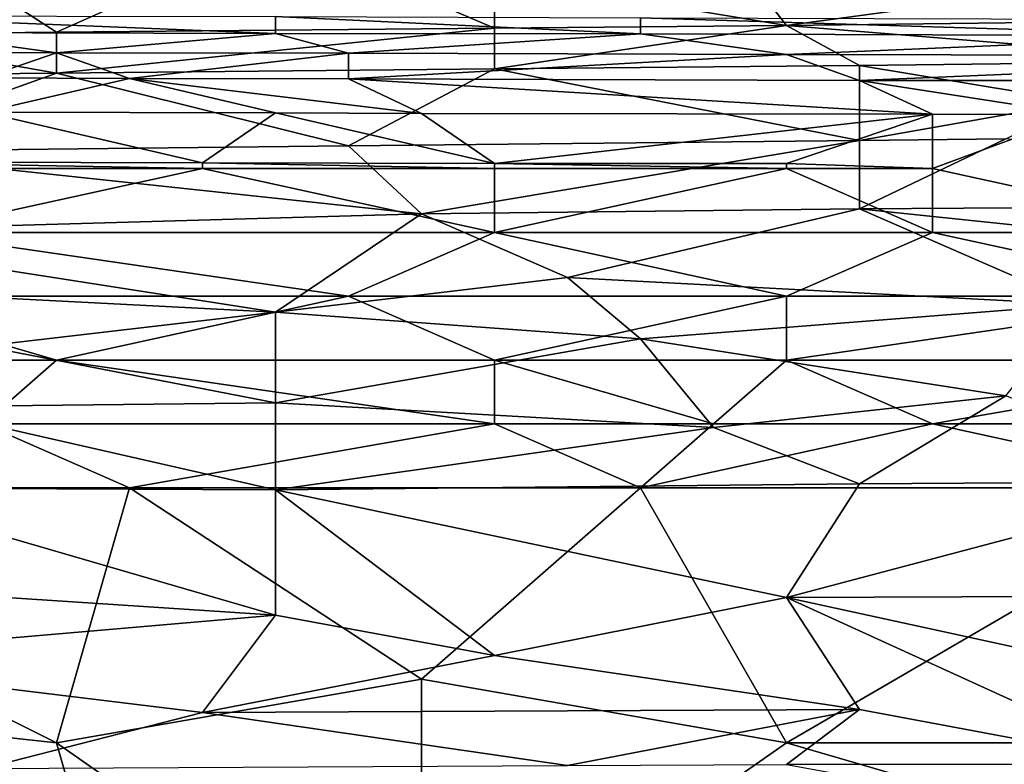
# Model space of a CAD drawing. Extents: x -161 to 11, y -10 to 160.
# Tile 284 of 499: x 0.1906 to 0.2509, y 0.2337 to 0.2792. Entities that reach past the tile are written whole.
import ezdxf

# ---------------------------------------------------------------- set-up
doc = ezdxf.new("R2010")
doc.units = 0
doc.header["$MEASUREMENT"] = 0
doc.layers.get('0').update_dxf_attribs({"linetype": 'CONTINUOUS'})

msp = doc.modelspace()

# ---------------------------------------------------------------- linework, layer by layer
for points in [[(0.219647, 0.281849, 0.721837), (0.237531, 0.278898, 0.717581), (0.23306, 0.284677, 0.725394)], [(0.23306, 0.284677, 0.725394), (0.237531, 0.278898, 0.717581), (0.259886, 0.281932, 0.721487)], [(0.192821, 0.278478, 0.717581), (0.183879, 0.284263, 0.725394), (0.179408, 0.278347, 0.717581)], [(0.206234, 0.284474, 0.725394), (0.183879, 0.284263, 0.725394), (0.192821, 0.278478, 0.717581)], [(0.206234, 0.284474, 0.725394), (0.192821, 0.278478, 0.717581), (0.219647, 0.278726, 0.717581)], [(0.206234, 0.284474, 0.725394), (0.219647, 0.278726, 0.717581), (0.219647, 0.281849, 0.721837)], [(0.237531, 0.278898, 0.717581), (0.219647, 0.281849, 0.721837), (0.219647, 0.278726, 0.717581)], [(0.237531, 0.278898, 0.717581), (0.264357, 0.279229, 0.717581), (0.259886, 0.281932, 0.721487)], [(0.206234, 0.279448, 0.295706), (0.206234, 0.278409, 0.2918), (0.179408, 0.279491, 0.295706)], [(0.183879, 0.27847, 0.2918), (0.179408, 0.279491, 0.295706), (0.206234, 0.278409, 0.2918)], [(0.228589, 0.27937, 0.295706), (0.228589, 0.278377, 0.2918), (0.206234, 0.279448, 0.295706)], [(0.206234, 0.278409, 0.2918), (0.206234, 0.279448, 0.295706), (0.228589, 0.278377, 0.2918)], [(0.264357, 0.279268, 0.295706), (0.264357, 0.278268, 0.2918), (0.228589, 0.27937, 0.295706)], [(0.228589, 0.278377, 0.2918), (0.228589, 0.27937, 0.295706), (0.264357, 0.278268, 0.2918)], [(0.237531, 0.278898, 0.717581), (0.264357, 0.276706, 0.713675), (0.264357, 0.279229, 0.717581)], [(0.219647, 0.276245, 0.713675), (0.219647, 0.278726, 0.717581), (0.192821, 0.275972, 0.713675)], [(0.192821, 0.278478, 0.717581), (0.192821, 0.275972, 0.713675), (0.219647, 0.278726, 0.717581)], [(0.242002, 0.276445, 0.713675), (0.237531, 0.278898, 0.717581), (0.219647, 0.276245, 0.713675)], [(0.219647, 0.278726, 0.717581), (0.219647, 0.276245, 0.713675), (0.237531, 0.278898, 0.717581)], [(0.264357, 0.276706, 0.713675), (0.237531, 0.278898, 0.717581), (0.242002, 0.276445, 0.713675)], [(0.179408, 0.278347, 0.717581), (0.174937, 0.275804, 0.713675), (0.192821, 0.275972, 0.713675)], [(0.179408, 0.278347, 0.717581), (0.192821, 0.275972, 0.713675), (0.192821, 0.278478, 0.717581)], [(0.179408, 0.277273, 0.287894), (0.183879, 0.27847, 0.2918), (0.192821, 0.277223, 0.287894)], [(0.192821, 0.277223, 0.287894), (0.183879, 0.27847, 0.2918), (0.206234, 0.278409, 0.2918)], [(0.210705, 0.277191, 0.287894), (0.192821, 0.277223, 0.287894), (0.206234, 0.278409, 0.2918)], [(0.228589, 0.278377, 0.2918), (0.210705, 0.277191, 0.287894), (0.206234, 0.278409, 0.2918)], [(0.210705, 0.277191, 0.287894), (0.228589, 0.278377, 0.2918), (0.237531, 0.277116, 0.287894)], [(0.228589, 0.278377, 0.2918), (0.264357, 0.278268, 0.2918), (0.237531, 0.277116, 0.287894)], [(0.264357, 0.278268, 0.2918), (0.27777, 0.277032, 0.287894), (0.237531, 0.277116, 0.287894)], [(0.18835, 0.275685, 0.283987), (0.179408, 0.277273, 0.287894), (0.192821, 0.277223, 0.287894)], [(0.18835, 0.275685, 0.283987), (0.192821, 0.277223, 0.287894), (0.197292, 0.275651, 0.283987)], [(0.197292, 0.275651, 0.283987), (0.192821, 0.277223, 0.287894), (0.210705, 0.277191, 0.287894)], [(0.197292, 0.275651, 0.283987), (0.210705, 0.277191, 0.287894), (0.210705, 0.275635, 0.283987)], [(0.237531, 0.277116, 0.287894), (0.210705, 0.275635, 0.283987), (0.210705, 0.277191, 0.287894)], [(0.210705, 0.275635, 0.283987), (0.237531, 0.277116, 0.287894), (0.242002, 0.275532, 0.283987)], [(0.242002, 0.275532, 0.283987), (0.237531, 0.277116, 0.287894), (0.27777, 0.277032, 0.287894)], [(0.27777, 0.277032, 0.287894), (0.273299, 0.275517, 0.283987), (0.242002, 0.275532, 0.283987)], [(0.192821, 0.275972, 0.713675), (0.210705, 0.271535, 0.705862), (0.219647, 0.276245, 0.713675)], [(0.219647, 0.276245, 0.713675), (0.210705, 0.271535, 0.705862), (0.242002, 0.27185, 0.705862)], [(0.219647, 0.276245, 0.713675), (0.242002, 0.27185, 0.705862), (0.242002, 0.276445, 0.713675)], [(0.242002, 0.276445, 0.713675), (0.255415, 0.274224, 0.709769), (0.264357, 0.276706, 0.713675)], [(0.255415, 0.274224, 0.709769), (0.242002, 0.276445, 0.713675), (0.242002, 0.27185, 0.705862)], [(0.192821, 0.275972, 0.713675), (0.174937, 0.275804, 0.713675), (0.179408, 0.271179, 0.705862)], [(0.192821, 0.275972, 0.713675), (0.179408, 0.271179, 0.705862), (0.210705, 0.271535, 0.705862)], [(0.18835, 0.273595, 0.280081), (0.18835, 0.275685, 0.283987), (0.197292, 0.275651, 0.283987)], [(0.18835, 0.273595, 0.280081), (0.197292, 0.275651, 0.283987), (0.206234, 0.273556, 0.280081)], [(0.197292, 0.275651, 0.283987), (0.210705, 0.275635, 0.283987), (0.215176, 0.273503, 0.280081)], [(0.197292, 0.275651, 0.283987), (0.215176, 0.273503, 0.280081), (0.206234, 0.273556, 0.280081)], [(0.210705, 0.275635, 0.283987), (0.242002, 0.275532, 0.283987), (0.246473, 0.273468, 0.280081)], [(0.215176, 0.273503, 0.280081), (0.210705, 0.275635, 0.283987), (0.246473, 0.273468, 0.280081)], [(0.255415, 0.273453, 0.280081), (0.242002, 0.275532, 0.283987), (0.273299, 0.275517, 0.283987)], [(0.255415, 0.273453, 0.280081), (0.246473, 0.273468, 0.280081), (0.242002, 0.275532, 0.283987)], [(0.242002, 0.27185, 0.705862), (0.250944, 0.271946, 0.705862), (0.255415, 0.274224, 0.709769)], [(0.179408, 0.270548, 0.276175), (0.18835, 0.273595, 0.280081), (0.201763, 0.270496, 0.276175)], [(0.206234, 0.273556, 0.280081), (0.201763, 0.270496, 0.276175), (0.18835, 0.273595, 0.280081)], [(0.201763, 0.270496, 0.276175), (0.206234, 0.273556, 0.280081), (0.219647, 0.270439, 0.276175)], [(0.206234, 0.273556, 0.280081), (0.215176, 0.273503, 0.280081), (0.219647, 0.270439, 0.276175)], [(0.219647, 0.270439, 0.276175), (0.215176, 0.273503, 0.280081), (0.246473, 0.273468, 0.280081)], [(0.237531, 0.270441, 0.276175), (0.219647, 0.270439, 0.276175), (0.246473, 0.273468, 0.280081)], [(0.237531, 0.270441, 0.276175), (0.246473, 0.273468, 0.280081), (0.246473, 0.27013, 0.275837)], [(0.246473, 0.27013, 0.275837), (0.246473, 0.273468, 0.280081), (0.255415, 0.273453, 0.280081)], [(0.246473, 0.27013, 0.275837), (0.255415, 0.273453, 0.280081), (0.264357, 0.266224, 0.272556)], [(0.242002, 0.27185, 0.705862), (0.242002, 0.26766, 0.69805), (0.250944, 0.271946, 0.705862)], [(0.250944, 0.271946, 0.705862), (0.242002, 0.26766, 0.69805), (0.286712, 0.267955, 0.69805)], [(0.179408, 0.271179, 0.705862), (0.215176, 0.267361, 0.69805), (0.210705, 0.271535, 0.705862)], [(0.210705, 0.271535, 0.705862), (0.215176, 0.267361, 0.69805), (0.242002, 0.27185, 0.705862)], [(0.242002, 0.26766, 0.69805), (0.242002, 0.27185, 0.705862), (0.215176, 0.267361, 0.69805)], [(0.215176, 0.267361, 0.69805), (0.179408, 0.271179, 0.705862), (0.174937, 0.266224, 0.696709)], [(0.179408, 0.270548, 0.276175), (0.201763, 0.27013, 0.275802), (0.165995, 0.27013, 0.275729)], [(0.179408, 0.270548, 0.276175), (0.201763, 0.270496, 0.276175), (0.201763, 0.27013, 0.275802)], [(0.201763, 0.270496, 0.276175), (0.219647, 0.270439, 0.276175), (0.219647, 0.27013, 0.27586)], [(0.219647, 0.27013, 0.27586), (0.201763, 0.27013, 0.275802), (0.201763, 0.270496, 0.276175)], [(0.237531, 0.270441, 0.276175), (0.237531, 0.27013, 0.275851), (0.219647, 0.270439, 0.276175)], [(0.219647, 0.27013, 0.27586), (0.219647, 0.270439, 0.276175), (0.237531, 0.27013, 0.275851)], [(0.237531, 0.27013, 0.275851), (0.237531, 0.270441, 0.276175), (0.246473, 0.27013, 0.275837)], [(0.165995, 0.27013, 0.275729), (0.201763, 0.27013, 0.275802), (0.183879, 0.266224, 0.2726)], [(0.201763, 0.27013, 0.275802), (0.219647, 0.266224, 0.272636), (0.183879, 0.266224, 0.2726)], [(0.219647, 0.27013, 0.27586), (0.219647, 0.266224, 0.272636), (0.201763, 0.27013, 0.275802)], [(0.237531, 0.27013, 0.275851), (0.246473, 0.266224, 0.272574), (0.219647, 0.266224, 0.272636)], [(0.219647, 0.266224, 0.272636), (0.219647, 0.27013, 0.27586), (0.237531, 0.27013, 0.275851)], [(0.237531, 0.27013, 0.275851), (0.246473, 0.27013, 0.275837), (0.246473, 0.266224, 0.272574)], [(0.264357, 0.266224, 0.272556), (0.246473, 0.266224, 0.272574), (0.246473, 0.27013, 0.275837)], [(0.286712, 0.267955, 0.69805), (0.242002, 0.26766, 0.69805), (0.27777, 0.263931, 0.690237)], [(0.174937, 0.266224, 0.696709), (0.206234, 0.261337, 0.686331), (0.215176, 0.267361, 0.69805)], [(0.224118, 0.263465, 0.690237), (0.215176, 0.267361, 0.69805), (0.206234, 0.261337, 0.686331)], [(0.215176, 0.267361, 0.69805), (0.224118, 0.263465, 0.690237), (0.242002, 0.26766, 0.69805)], [(0.255415, 0.261812, 0.686331), (0.242002, 0.26766, 0.69805), (0.224118, 0.263465, 0.690237)], [(0.27777, 0.263931, 0.690237), (0.242002, 0.26766, 0.69805), (0.255415, 0.261812, 0.686331)], [(0.174937, 0.266224, 0.696709), (0.174937, 0.262946, 0.690237), (0.206234, 0.261337, 0.686331)], [(0.183879, 0.266224, 0.2726), (0.210705, 0.262318, 0.270584), (0.179408, 0.262318, 0.270593)], [(0.210705, 0.262318, 0.270584), (0.183879, 0.266224, 0.2726), (0.219647, 0.266224, 0.272636)], [(0.219647, 0.266224, 0.272636), (0.237531, 0.262318, 0.270555), (0.210705, 0.262318, 0.270584)], [(0.246473, 0.266224, 0.272574), (0.237531, 0.262318, 0.270555), (0.219647, 0.266224, 0.272636)], [(0.246473, 0.266224, 0.272574), (0.264357, 0.262318, 0.270485), (0.237531, 0.262318, 0.270555)], [(0.264357, 0.266224, 0.272556), (0.264357, 0.262318, 0.270485), (0.246473, 0.266224, 0.272574)], [(0.174937, 0.262946, 0.690237), (0.18835, 0.25927, 0.682425), (0.206234, 0.261337, 0.686331)], [(0.206234, 0.261337, 0.686331), (0.228589, 0.25971, 0.682425), (0.224118, 0.263465, 0.690237)], [(0.224118, 0.263465, 0.690237), (0.228589, 0.25971, 0.682425), (0.255415, 0.261812, 0.686331)], [(0.179408, 0.262318, 0.270593), (0.192821, 0.258412, 0.2694), (0.165995, 0.258412, 0.269446)], [(0.192821, 0.258412, 0.2694), (0.179408, 0.262318, 0.270593), (0.210705, 0.262318, 0.270584)], [(0.210705, 0.262318, 0.270584), (0.219647, 0.258412, 0.269371), (0.192821, 0.258412, 0.2694)], [(0.219647, 0.258412, 0.269371), (0.210705, 0.262318, 0.270584), (0.237531, 0.262318, 0.270555)], [(0.237531, 0.262318, 0.270555), (0.237531, 0.258412, 0.269358), (0.219647, 0.258412, 0.269371)], [(0.264357, 0.262318, 0.270485), (0.268828, 0.258412, 0.269285), (0.237531, 0.258412, 0.269358)], [(0.237531, 0.258412, 0.269358), (0.237531, 0.262318, 0.270555), (0.264357, 0.262318, 0.270485)], [(0.228589, 0.25971, 0.682425), (0.250944, 0.256231, 0.674612), (0.255415, 0.261812, 0.686331)], [(0.18835, 0.25927, 0.682425), (0.206234, 0.255797, 0.674612), (0.206234, 0.261337, 0.686331)], [(0.228589, 0.25971, 0.682425), (0.206234, 0.261337, 0.686331), (0.206234, 0.255797, 0.674612)], [(0.206234, 0.255797, 0.674612), (0.23306, 0.254292, 0.670706), (0.228589, 0.25971, 0.682425)], [(0.250944, 0.256231, 0.674612), (0.228589, 0.25971, 0.682425), (0.23306, 0.254292, 0.670706)], [(0.206234, 0.255797, 0.674612), (0.18835, 0.25927, 0.682425), (0.183879, 0.255555, 0.674612)], [(0.165995, 0.258412, 0.269446), (0.192821, 0.258412, 0.2694), (0.18835, 0.254505, 0.268967)], [(0.192821, 0.258412, 0.2694), (0.219647, 0.254505, 0.268949), (0.18835, 0.254505, 0.268967)], [(0.219647, 0.258412, 0.269371), (0.219647, 0.254505, 0.268949), (0.192821, 0.258412, 0.2694)], [(0.237531, 0.258412, 0.269358), (0.23306, 0.254505, 0.268906), (0.219647, 0.258412, 0.269371)], [(0.23306, 0.254505, 0.268906), (0.219647, 0.254505, 0.268949), (0.219647, 0.258412, 0.269371)], [(0.237531, 0.258412, 0.269358), (0.246473, 0.254505, 0.268914), (0.23306, 0.254505, 0.268906)], [(0.237531, 0.258412, 0.269358), (0.268828, 0.258412, 0.269285), (0.246473, 0.254505, 0.268914)], [(0.268828, 0.258412, 0.269285), (0.268828, 0.254505, 0.268871), (0.246473, 0.254505, 0.268914)], [(0.183879, 0.255555, 0.674612), (0.206234, 0.250466, 0.662894), (0.206234, 0.255797, 0.674612)], [(0.206234, 0.255797, 0.674612), (0.206234, 0.250466, 0.662894), (0.23306, 0.254292, 0.670706)], [(0.23306, 0.254292, 0.670706), (0.242002, 0.25084, 0.662894), (0.250944, 0.256231, 0.674612)], [(0.250944, 0.256231, 0.674612), (0.242002, 0.25084, 0.662894), (0.264357, 0.250985, 0.662894)], [(0.206234, 0.250466, 0.662894), (0.183879, 0.255555, 0.674612), (0.179408, 0.250599, 0.663668)], [(0.18835, 0.254505, 0.268967), (0.197292, 0.250599, 0.268873), (0.161523, 0.250599, 0.268908)], [(0.197292, 0.250599, 0.268873), (0.18835, 0.254505, 0.268967), (0.219647, 0.254505, 0.268949)], [(0.219647, 0.254505, 0.268949), (0.228589, 0.250599, 0.268846), (0.197292, 0.250599, 0.268873)], [(0.219647, 0.254505, 0.268949), (0.23306, 0.254505, 0.268906), (0.228589, 0.250599, 0.268846)], [(0.246473, 0.254505, 0.268914), (0.264357, 0.250599, 0.26879), (0.228589, 0.250599, 0.268846)], [(0.228589, 0.250599, 0.268846), (0.23306, 0.254505, 0.268906), (0.246473, 0.254505, 0.268914)], [(0.246473, 0.254505, 0.268914), (0.268828, 0.254505, 0.268871), (0.264357, 0.250599, 0.26879)], [(0.23306, 0.254292, 0.670706), (0.206234, 0.250466, 0.662894), (0.242002, 0.25084, 0.662894)], [(0.264357, 0.250985, 0.662894), (0.242002, 0.25084, 0.662894), (0.237531, 0.243881, 0.647269)], [(0.237531, 0.243881, 0.647269), (0.264357, 0.243985, 0.647269), (0.264357, 0.250985, 0.662894)], [(0.192821, 0.234974, 0.269101), (0.157052, 0.23888, 0.269081), (0.161523, 0.250599, 0.268908)], [(0.161523, 0.250599, 0.268908), (0.197292, 0.250599, 0.268873), (0.192821, 0.234974, 0.269101)], [(0.179408, 0.250599, 0.663668), (0.170466, 0.245147, 0.651175), (0.206234, 0.242787, 0.645266)], [(0.179408, 0.250599, 0.663668), (0.206234, 0.242787, 0.645266), (0.206234, 0.250466, 0.662894)], [(0.215176, 0.23888, 0.269054), (0.192821, 0.234974, 0.269101), (0.197292, 0.250599, 0.268873)], [(0.197292, 0.250599, 0.268873), (0.228589, 0.250599, 0.268846), (0.215176, 0.23888, 0.269054)], [(0.206234, 0.250466, 0.662894), (0.237531, 0.243881, 0.647269), (0.242002, 0.25084, 0.662894)], [(0.206234, 0.250466, 0.662894), (0.219647, 0.240326, 0.639456), (0.237531, 0.243881, 0.647269)], [(0.206234, 0.242787, 0.645266), (0.219647, 0.240326, 0.639456), (0.206234, 0.250466, 0.662894)], [(0.228589, 0.250599, 0.268846), (0.237531, 0.234974, 0.269097), (0.215176, 0.23888, 0.269054)], [(0.237531, 0.234974, 0.269097), (0.228589, 0.250599, 0.268846), (0.264357, 0.250599, 0.26879)], [(0.264357, 0.250599, 0.26879), (0.282241, 0.234974, 0.26907), (0.237531, 0.234974, 0.269097)], [(0.206234, 0.242787, 0.645266), (0.170466, 0.245147, 0.651175), (0.174937, 0.240097, 0.639456)], [(0.219647, 0.240326, 0.639456), (0.242002, 0.237029, 0.631644), (0.237531, 0.243881, 0.647269)], [(0.237531, 0.243881, 0.647269), (0.268828, 0.237065, 0.631644), (0.264357, 0.243985, 0.647269)], [(0.237531, 0.243881, 0.647269), (0.259886, 0.233683, 0.623831), (0.268828, 0.237065, 0.631644)], [(0.242002, 0.237029, 0.631644), (0.259886, 0.233683, 0.623831), (0.237531, 0.243881, 0.647269)], [(0.201763, 0.236836, 0.631644), (0.206234, 0.242787, 0.645266), (0.174937, 0.240097, 0.639456)], [(0.206234, 0.242787, 0.645266), (0.201763, 0.236836, 0.631644), (0.219647, 0.240326, 0.639456)], [(0.174937, 0.240097, 0.639456), (0.18835, 0.233403, 0.623831), (0.201763, 0.236836, 0.631644)], [(0.219647, 0.240326, 0.639456), (0.201763, 0.236836, 0.631644), (0.242002, 0.237029, 0.631644)], [(0.157052, 0.23888, 0.269081), (0.192821, 0.234974, 0.269101), (0.197292, 0.219349, 0.269124)], [(0.170466, 0.227162, 0.269124), (0.157052, 0.23888, 0.269081), (0.197292, 0.219349, 0.269124)], [(0.192821, 0.234974, 0.269101), (0.215176, 0.23888, 0.269054), (0.215176, 0.219349, 0.269132)], [(0.237531, 0.234974, 0.269097), (0.215176, 0.219349, 0.269132), (0.215176, 0.23888, 0.269054)], [(0.201763, 0.236836, 0.631644), (0.224118, 0.233597, 0.623831), (0.242002, 0.237029, 0.631644)], [(0.224118, 0.233597, 0.623831), (0.237531, 0.233647, 0.623831), (0.242002, 0.237029, 0.631644)], [(0.242002, 0.237029, 0.631644), (0.237531, 0.233647, 0.623831), (0.259886, 0.233683, 0.623831)], [(0.224118, 0.233597, 0.623831), (0.201763, 0.236836, 0.631644), (0.18835, 0.233403, 0.623831)], [(0.197292, 0.219349, 0.269124), (0.192821, 0.234974, 0.269101), (0.215176, 0.219349, 0.269132)], [(0.237531, 0.234974, 0.269097), (0.264357, 0.227162, 0.269136), (0.215176, 0.219349, 0.269132)], [(0.237531, 0.234974, 0.269097), (0.282241, 0.234974, 0.26907), (0.264357, 0.227162, 0.269136)], [(0.264357, 0.228774, 0.612112), (0.259886, 0.233683, 0.623831), (0.237531, 0.233647, 0.623831)]]:
    msp.add_3dface(points)

doc.saveas('drawing.dxf')
